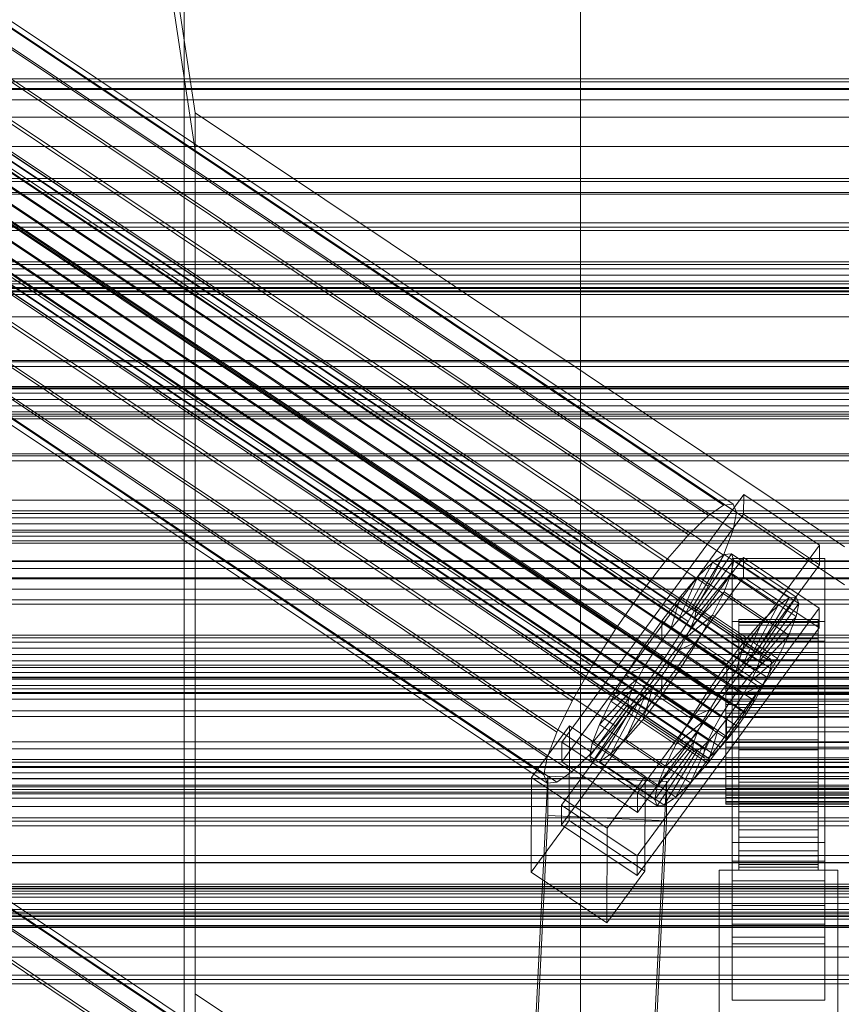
# Model space of a CAD drawing. Header units: millimetres. Extents: x -4395 to 65662, y -65530 to 6847.
# Tile 444 of 656: x -255 to -130, y -32851 to -32702. Entities that reach past the tile are written whole.
import ezdxf

# ---------------------------------------------------------------- set-up
doc = ezdxf.new("R2010")
doc.units = ezdxf.units.MM
for name, color, linetype, lineweight in [('COTAS_P', 1, 'Continuous', 0), ('frontal_C01', 7, 'Continuous', 0), ('frontal_C02', 7, 'Continuous', 0), ('frontal_C03', 7, 'Continuous', 0), ('frontal_C03-dry', 7, 'Continuous', 0), ('frontal_dosificador', 7, 'Continuous', 0), ('frontal_tolva', 7, 'Continuous', 0)]:
    doc.layers.add(name, color=color, linetype=linetype, lineweight=lineweight)
doc.dimstyles.new('R19_100', dxfattribs={"dimtxt": 250, "dimasz": 150, "dimexe": 150, "dimexo": 80, "dimgap": 100, "dimtad": 1, "dimtih": 1, "dimtoh": 1, "dimdsep": 46, "dimcen": 0.09, "dimadec": 0, "dimazin": 0, "dimtfac": 1, "dimtdec": 4, "dimtofl": 0, "dimtmove": 0, "dimatfit": 3, "dimfxl": 1, "dimtolj": 1, "dimtzin": 0, "dimarcsym": 0})

# ---------------------------------------------------------------- blocks, each defined once
blk = doc.blocks.new('DIM_R33_44')
at = {"layer": 'COTAS_P'}
for p, q in [((-150, -32200), (550, -32200)), ((550, -32200), (505, -32350)), ((550, -34800), (550, -32200)), ((550, -32200), (595, -32350)), ((550, -34800), (505, -34650)), ((550, -34800), (595, -34650)), ((-150, -34800), (550, -34800))]:
    blk.add_line(p, q, dxfattribs=at)
blk.add_text('2600 P', height=250, rotation=90, dxfattribs=at).set_placement((450, -33500))

msp = doc.modelspace()

# ---------------------------------------------------------------- linework, layer by layer
at = {"layer": 'frontal_C01'}
for p, q in [((300, -32822.969), (-300, -32822.969)), ((-300, -32846.952), (300, -32846.952))]:
    msp.add_line(p, q, dxfattribs=at)
at = {"layer": 'frontal_C02'}
for p, q in [((-250, -32572.359), (-228.298, -32715.693)), ((-228.298, -32721.423), (-250, -32578.09)), ((-332.629, -32651.839), (-148.32, -32775.094)), ((-331.181, -32651.681), (-146.872, -32774.936)), ((-334.938, -32653.427), (-150.629, -32776.681)), ((-330.692, -32652.964), (-146.383, -32776.219)), ((-356.348, -32656.088), (-142.549, -32799.063)), ((-355.53, -32655.525), (-141.731, -32798.501)), ((-355.017, -32655.469), (-141.218, -32798.445)), ((-354.844, -32655.924), (-141.045, -32798.899)), ((-337.95, -32656.336), (-153.641, -32779.59)), ((-331.197, -32655.6), (-146.887, -32778.855)), ((-357.415, -32657.119), (-143.617, -32800.094)), ((-355.022, -32656.858), (-141.224, -32799.833)), ((-358.659, -32658.547), (-144.861, -32801.523)), ((-355.541, -32658.208), (-141.742, -32801.183)), ((-332.659, -32659.41), (-148.35, -32782.664)), ((-146.196, -32803.252), (-359.995, -32660.277)), ((-356.363, -32659.881), (-142.565, -32802.857)), ((-341.461, -32660.368), (-157.152, -32783.623)), ((-361.332, -32662.189), (-147.533, -32805.165)), ((-357.434, -32661.765), (-143.635, -32804.74)), ((-358.68, -32663.73), (-144.881, -32806.705)), ((-362.578, -32664.154), (-148.779, -32807.129)), ((-160.922, -32788.504), (-345.231, -32665.249)), ((-334.981, -32664.133), (-150.672, -32787.387)), ((-363.648, -32666.037), (-149.85, -32809.013)), ((-360.017, -32665.642), (-146.218, -32808.617)), ((-364.471, -32667.711), (-150.672, -32810.686)), ((-361.352, -32667.371), (-147.554, -32810.347)), ((-365.168, -32669.995), (-151.369, -32812.97)), ((-364.989, -32669.061), (-151.191, -32812.036)), ((-363.664, -32669.831), (-149.865, -32812.806)), ((-362.596, -32668.8), (-148.798, -32811.776)), ((-338.003, -32669.448), (-153.694, -32792.703)), ((-364.995, -32670.449), (-151.196, -32813.425)), ((-364.482, -32670.394), (-150.683, -32813.369)), ((-349.002, -32670.646), (-164.693, -32793.901)), ((-341.52, -32674.993), (-157.211, -32798.248)), ((-352.519, -32676.191), (-168.21, -32799.446)), ((-345.291, -32680.39), (-160.982, -32803.645)), ((-355.541, -32681.507), (-171.232, -32804.761)), ((-357.863, -32686.23), (-173.554, -32809.485)), ((-349.061, -32685.271), (-164.752, -32808.526)), ((-352.572, -32689.304), (-168.263, -32812.558)), ((-359.326, -32690.039), (-175.016, -32813.294)), ((-355.584, -32692.213), (-171.275, -32815.468)), ((-359.83, -32692.675), (-175.521, -32815.93)), ((-357.893, -32693.801), (-173.584, -32817.055)), ((-359.341, -32693.958), (-175.032, -32817.213)), ((300, -32710.552), (-300, -32710.552)), ((342.5, -32712.154), (-342.5, -32712.154)), ((342.5, -32713.727), (-342.5, -32713.727)), ((-130, -32781.429), (-228.298, -32715.693)), ((-228.298, -32715.693), (-228.298, -32849.083)), ((-228.298, -32715.693), (-228.298, -32721.423)), ((342.5, -32716.343), (-342.5, -32716.343)), ((342.5, -32720.822), (-342.5, -32720.822)), ((-228.298, -32854.814), (-228.298, -32721.423)), ((-228.298, -32721.423), (-130, -32787.159)), ((342.5, -32725.655), (-342.5, -32725.655)), ((342.5, -32732.36), (-342.5, -32732.36)), ((-342.5, -32738.674), (342.5, -32738.674)), ((300, -32742.649), (-300, -32742.649)), ((342.5, -32746.583), (-342.5, -32746.583)), ((342.5, -32753.417), (-342.5, -32753.417)), ((300, -32757.351), (-300, -32757.351)), ((342.5, -32761.326), (-342.5, -32761.326)), ((342.5, -32767.64), (-342.5, -32767.64)), ((342.5, -32774.345), (-342.5, -32774.345)), ((-172.809, -32811.002), (-145.277, -32773.479)), ((-145.289, -32776.46), (-145.277, -32773.479)), ((-145.277, -32773.479), (-133.809, -32781.148)), ((-150.629, -32776.681), (-148.32, -32775.094)), ((-148.32, -32775.094), (-146.872, -32774.936)), ((-146.872, -32774.936), (-146.383, -32776.219)), ((-145.289, -32776.46), (-172.821, -32813.982)), ((-153.641, -32779.59), (-150.629, -32776.681)), ((-146.383, -32776.219), (-146.887, -32778.855)), ((-133.821, -32784.129), (-145.289, -32776.46)), ((-146.887, -32778.855), (-148.35, -32782.664)), ((342.5, -32779.178), (-342.5, -32779.178)), ((-157.152, -32783.623), (-153.641, -32779.59)), ((-133.809, -32781.148), (-161.341, -32818.671)), ((-133.809, -32781.148), (-133.821, -32784.129)), ((-172.847, -32820.539), (-145.315, -32783.017)), ((-153.199, -32790.831), (-148.226, -32782.571)), ((-152.686, -32790.776), (-147.143, -32782.453)), ((-148.35, -32782.664), (-150.672, -32787.387)), ((-148.226, -32782.571), (-149.953, -32783.759)), ((-147.143, -32782.453), (-148.226, -32782.571)), ((-148.226, -32782.571), (-138.396, -32789.145)), ((-147.143, -32782.453), (-137.313, -32789.027)), ((-146.777, -32783.413), (-147.143, -32782.453)), ((-147, -32786.171), (-147, -32783.191)), ((-147, -32783.191), (-133, -32783.191)), ((-147, -32829.009), (-147, -32783.191)), ((-145.327, -32785.997), (-145.315, -32783.017)), ((-145.315, -32783.017), (-133.847, -32790.686)), ((-133, -32783.191), (-133, -32786.171)), ((-133, -32783.191), (-133, -32829.009)), ((342.5, -32783.657), (-342.5, -32783.657)), ((-161.353, -32821.651), (-133.821, -32784.129)), ((-160.922, -32788.504), (-157.152, -32783.623)), ((-154.017, -32791.394), (-149.953, -32783.759)), ((-152.513, -32791.23), (-146.777, -32783.413)), ((-149.953, -32783.759), (-152.207, -32785.935)), ((-149.953, -32783.759), (-140.123, -32790.332)), ((-147.155, -32785.385), (-146.777, -32783.413)), ((-146.777, -32783.413), (-136.948, -32789.987)), ((342.5, -32786.273), (-342.5, -32786.273)), ((-332.629, -32785.229), (-148.32, -32908.484)), ((-331.181, -32785.072), (-146.872, -32908.326)), ((-145.327, -32785.997), (-172.859, -32823.52)), ((-155.085, -32792.425), (-152.207, -32785.935)), ((-152.207, -32785.935), (-154.833, -32788.951)), ((-152.692, -32792.164), (-147.155, -32785.385)), ((-152.207, -32785.935), (-142.377, -32792.509)), ((-148.249, -32788.234), (-147.155, -32785.385)), ((-147.155, -32785.385), (-137.325, -32791.958)), ((-133, -32786.171), (-147, -32786.171)), ((-147, -32786.171), (-147, -32831.99)), ((-133.859, -32793.667), (-145.327, -32785.997)), ((-133, -32831.99), (-133, -32786.171)), ((-334.938, -32786.817), (-150.629, -32910.072)), ((-330.692, -32786.355), (-146.383, -32909.609)), ((-150.672, -32787.387), (-153.694, -32792.703)), ((342.5, -32787.846), (-342.5, -32787.846)), ((-331.197, -32788.99), (-146.887, -32912.245)), ((-164.693, -32793.901), (-160.922, -32788.504)), ((-154.833, -32788.951), (-157.653, -32792.603)), ((-156.329, -32793.854), (-154.833, -32788.951)), ((-154.833, -32788.951), (-145.003, -32795.525)), ((-153.21, -32793.514), (-148.249, -32788.234)), ((-149.985, -32791.768), (-148.249, -32788.234)), ((-148.249, -32788.234), (-138.419, -32794.808)), ((-138.396, -32789.145), (-143.369, -32797.405)), ((-137.313, -32789.027), (-142.856, -32797.349)), ((-140.123, -32790.332), (-138.396, -32789.145)), ((-138.396, -32789.145), (-137.313, -32789.027)), ((-137.313, -32789.027), (-136.948, -32789.987)), ((-337.95, -32789.726), (-153.641, -32912.981)), ((300, -32789.448), (-300, -32789.448)), ((-133.847, -32790.686), (-161.379, -32828.208)), ((-153.199, -32790.831), (-152.686, -32790.776)), ((-142.856, -32797.349), (-152.686, -32790.776)), ((-152.686, -32790.776), (-152.513, -32791.23)), ((-140.123, -32790.332), (-144.188, -32797.968)), ((-136.948, -32789.987), (-142.683, -32797.804)), ((-142.377, -32792.509), (-140.123, -32790.332)), ((-136.948, -32789.987), (-137.325, -32791.958)), ((-133.847, -32790.686), (-133.859, -32793.667)), ((-155.085, -32792.425), (-154.017, -32791.394)), ((-154.033, -32795.188), (-149.985, -32791.768)), ((-154.017, -32791.394), (-153.199, -32790.831)), ((-144.188, -32797.968), (-154.017, -32791.394)), ((-152.692, -32792.164), (-153.21, -32793.514)), ((-143.369, -32797.405), (-153.199, -32790.831)), ((-152.513, -32791.23), (-152.692, -32792.164)), ((-142.862, -32798.738), (-152.692, -32792.164)), ((-142.683, -32797.804), (-152.513, -32791.23)), ((-152.246, -32795.744), (-149.985, -32791.768)), ((-149.985, -32791.768), (-140.156, -32798.341)), ((-137.325, -32791.958), (-142.862, -32798.738)), ((-137.325, -32791.958), (-138.419, -32794.808)), ((-332.659, -32792.8), (-148.35, -32916.055)), ((-161.391, -32831.189), (-133.859, -32793.667)), ((-157.653, -32792.603), (-160.474, -32796.64)), ((-157.653, -32792.603), (-157.665, -32795.583)), ((-147.823, -32799.176), (-157.653, -32792.603)), ((-153.694, -32792.703), (-157.211, -32798.248)), ((-156.329, -32793.854), (-155.085, -32792.425)), ((-145.255, -32798.998), (-155.085, -32792.425)), ((-153.21, -32793.514), (-154.033, -32795.188)), ((-143.38, -32800.088), (-153.21, -32793.514)), ((-147, -32795.709), (-147, -32792.729)), ((-147, -32792.729), (-133, -32792.729)), ((-147, -32838.547), (-147, -32792.729)), ((-146, -32802.412), (-146, -32792.42)), ((-146, -32792.42), (-146, -32792.866)), ((-146, -32792.42), (-134, -32792.42)), ((-146, -32793.268), (-146, -32792.42)), ((-146, -32802.623), (-146, -32792.866)), ((-146, -32792.866), (-146, -32794.576)), ((-146, -32792.866), (-134, -32792.866)), ((-146, -32802.814), (-146, -32793.268)), ((-146, -32793.268), (-134, -32793.268)), ((-146, -32795.352), (-146, -32793.268)), ((-142.377, -32792.509), (-145.255, -32798.998)), ((-145.003, -32795.525), (-142.377, -32792.509)), ((-134, -32792.866), (-134, -32792.42)), ((-134, -32792.42), (-134, -32802.412)), ((-134, -32792.42), (-134, -32793.268)), ((-134, -32794.576), (-134, -32792.866)), ((-134, -32792.866), (-134, -32802.623)), ((-134, -32793.268), (-134, -32802.814)), ((-134, -32793.268), (-134, -32795.352)), ((-133, -32792.729), (-133, -32795.709)), ((-133, -32792.729), (-133, -32838.547)), ((-168.21, -32799.446), (-164.693, -32793.901)), ((-157.665, -32795.583), (-156.329, -32793.854)), ((-146.499, -32800.427), (-156.329, -32793.854)), ((-154.033, -32795.188), (-155.103, -32797.071)), ((-144.203, -32801.761), (-154.033, -32795.188)), ((-146, -32803.433), (-146, -32794.576)), ((-146, -32794.576), (-146, -32797.432)), ((-146, -32794.576), (-134, -32794.576)), ((-138.419, -32794.808), (-143.38, -32800.088)), ((-138.419, -32794.808), (-140.156, -32798.341)), ((-134, -32797.432), (-134, -32794.576)), ((-134, -32794.576), (-134, -32803.433)), ((-160.474, -32796.64), (-163.105, -32800.788)), ((-159.001, -32797.495), (-160.474, -32796.64)), ((-160.474, -32796.64), (-150.644, -32803.213)), ((-159.001, -32797.495), (-157.665, -32795.583)), ((-157.665, -32795.583), (-147.835, -32802.157)), ((-155.103, -32797.071), (-152.246, -32795.744)), ((-154.877, -32799.891), (-152.246, -32795.744)), ((-152.246, -32795.744), (-142.416, -32802.317)), ((-147.823, -32799.176), (-145.003, -32795.525)), ((-133, -32795.709), (-147, -32795.709)), ((-147, -32795.709), (-147, -32841.527)), ((-145.003, -32795.525), (-146.499, -32800.427)), ((-146, -32803.801), (-146, -32795.352)), ((-146, -32795.352), (-134, -32795.352)), ((-146, -32798.529), (-146, -32795.352)), ((-134, -32795.352), (-134, -32803.801)), ((-134, -32795.352), (-134, -32798.529)), ((-133, -32841.527), (-133, -32795.709)), ((-157.211, -32798.248), (-160.982, -32803.645)), ((-160.247, -32799.46), (-159.001, -32797.495)), ((-149.171, -32804.069), (-159.001, -32797.495)), ((-155.103, -32797.071), (-156.35, -32799.036)), ((-145.274, -32803.645), (-155.103, -32797.071)), ((-146, -32804.786), (-146, -32797.432)), ((-146, -32797.432), (-146, -32801.241)), ((-146, -32797.432), (-134, -32797.432)), ((-144.188, -32797.968), (-145.255, -32798.998)), ((-143.369, -32797.405), (-144.188, -32797.968)), ((-142.856, -32797.349), (-143.369, -32797.405)), ((-142.862, -32798.738), (-142.683, -32797.804)), ((-142.683, -32797.804), (-142.856, -32797.349)), ((-134, -32801.241), (-134, -32797.432)), ((-134, -32797.432), (-134, -32804.786)), ((-171.232, -32804.761), (-168.21, -32799.446)), ((-160.247, -32799.46), (-163.105, -32800.788)), ((-161.318, -32801.344), (-160.247, -32799.46)), ((-150.417, -32806.034), (-160.247, -32799.46)), ((-156.35, -32799.036), (-157.686, -32800.948)), ((-156.35, -32799.036), (-154.877, -32799.891)), ((-146.52, -32805.609), (-156.35, -32799.036)), ((-150.644, -32803.213), (-147.823, -32799.176)), ((-147.835, -32802.157), (-147.823, -32799.176)), ((-145.255, -32798.998), (-146.499, -32800.427)), ((-146, -32805.306), (-146, -32798.529)), ((-146, -32798.529), (-134, -32798.529)), ((-146, -32802.585), (-146, -32798.529)), ((-140.156, -32798.341), (-144.203, -32801.761)), ((-143.617, -32800.094), (-142.549, -32799.063)), ((-143.38, -32800.088), (-142.862, -32798.738)), ((-142.549, -32799.063), (-141.731, -32798.501)), ((-140.156, -32798.341), (-142.416, -32802.317)), ((-141.731, -32798.501), (-141.218, -32798.445)), ((-141.045, -32798.899), (-141.224, -32799.833)), ((-141.218, -32798.445), (-141.045, -32798.899)), ((-134, -32798.529), (-134, -32805.306)), ((-134, -32798.529), (-134, -32802.585)), ((-163.105, -32800.788), (-165.365, -32804.764)), ((-163.105, -32800.788), (-153.275, -32807.361)), ((-157.686, -32800.948), (-159.022, -32802.678)), ((-157.698, -32803.929), (-154.877, -32799.891)), ((-157.686, -32800.948), (-157.698, -32803.929)), ((-147.856, -32807.522), (-157.686, -32800.948)), ((-154.877, -32799.891), (-145.047, -32806.465)), ((-146.499, -32800.427), (-147.835, -32802.157)), ((-146, -32806.59), (-146, -32801.241)), ((-146, -32801.241), (-146, -32805.742)), ((-146, -32801.241), (-134, -32801.241)), ((-144.861, -32801.523), (-143.617, -32800.094)), ((-144.203, -32801.761), (-143.38, -32800.088)), ((-141.742, -32801.183), (-142.565, -32802.857)), ((-141.224, -32799.833), (-141.742, -32801.183)), ((-134, -32805.742), (-134, -32801.241)), ((-134, -32801.241), (-134, -32806.59)), ((-161.318, -32801.344), (-165.365, -32804.764)), ((-162.14, -32803.017), (-161.318, -32801.344)), ((-151.488, -32807.917), (-161.318, -32801.344)), ((-159.022, -32802.678), (-160.518, -32807.58)), ((-159.022, -32802.678), (-160.266, -32804.106)), ((-149.192, -32809.251), (-159.022, -32802.678)), ((-147.835, -32802.157), (-149.171, -32804.069)), ((-148, -32802.814), (-148, -32802.412)), ((-148, -32802.412), (-148, -32802.623)), ((-148, -32802.412), (148, -32802.412)), ((-148, -32802.623), (-148, -32803.433)), ((-148, -32802.623), (148, -32802.623)), ((-146.196, -32803.252), (-144.861, -32801.523)), ((-146, -32802.623), (-146, -32802.412)), ((-134, -32802.412), (-146, -32802.412)), ((-146, -32802.412), (-146, -32802.814)), ((-146, -32807.227), (-146, -32802.585)), ((-146, -32802.585), (-134, -32802.585)), ((-146, -32807.241), (-146, -32802.585)), ((-146, -32803.433), (-146, -32802.623)), ((-134, -32802.623), (-146, -32802.623)), ((-145.274, -32803.645), (-144.203, -32801.761)), ((-142.416, -32802.317), (-145.274, -32803.645)), ((-142.416, -32802.317), (-145.047, -32806.465)), ((-134, -32802.412), (-134, -32802.623)), ((-134, -32802.814), (-134, -32802.412)), ((-134, -32802.585), (-134, -32807.227)), ((-134, -32802.585), (-134, -32807.241)), ((-134, -32802.623), (-134, -32803.433)), ((300, -32803.649), (-300, -32803.649)), ((-162.14, -32803.017), (-167.102, -32808.297)), ((-160.982, -32803.645), (-164.752, -32808.526)), ((-160.266, -32804.106), (-163.144, -32810.596)), ((-162.659, -32804.367), (-162.14, -32803.017)), ((-152.311, -32809.591), (-162.14, -32803.017)), ((-160.266, -32804.106), (-161.333, -32805.137)), ((-160.518, -32807.58), (-157.698, -32803.929)), ((-150.436, -32810.68), (-160.266, -32804.106)), ((-157.698, -32803.929), (-147.868, -32810.502)), ((-153.275, -32807.361), (-150.644, -32803.213)), ((-150.644, -32803.213), (-149.171, -32804.069)), ((-149.171, -32804.069), (-150.417, -32806.034)), ((-148, -32803.801), (-148, -32802.814)), ((-148, -32802.814), (148, -32802.814)), ((-148, -32803.433), (-148, -32804.786)), ((-148, -32803.433), (148, -32803.433)), ((-148, -32805.306), (-148, -32803.801)), ((-148, -32803.801), (148, -32803.801)), ((-147.533, -32805.165), (-146.196, -32803.252)), ((-146.52, -32805.609), (-145.274, -32803.645)), ((-134, -32802.814), (-146, -32802.814)), ((-146, -32802.814), (-146, -32803.801)), ((-146, -32804.786), (-146, -32803.433)), ((-134, -32803.433), (-146, -32803.433)), ((-134, -32803.801), (-146, -32803.801)), ((-146, -32803.801), (-146, -32805.306)), ((-142.565, -32802.857), (-143.635, -32804.74)), ((-134, -32803.801), (-134, -32802.814)), ((-134, -32803.433), (-134, -32804.786)), ((-134, -32805.306), (-134, -32803.801)), ((-173.554, -32809.485), (-171.232, -32804.761)), ((-162.837, -32805.301), (-168.573, -32813.118)), ((-162.659, -32804.367), (-168.196, -32811.146)), ((-162.151, -32805.7), (-167.125, -32813.96)), ((-165.365, -32804.764), (-167.102, -32808.297)), ((-161.333, -32805.137), (-165.397, -32812.772)), ((-165.365, -32804.764), (-155.535, -32811.337)), ((-162.837, -32805.301), (-162.659, -32804.367)), ((-162.664, -32805.756), (-162.837, -32805.301)), ((-153.008, -32811.875), (-162.837, -32805.301)), ((-162.151, -32805.7), (-162.664, -32805.756)), ((-152.829, -32810.941), (-162.659, -32804.367)), ((-161.333, -32805.137), (-162.151, -32805.7)), ((-152.321, -32812.273), (-162.151, -32805.7)), ((-151.503, -32811.711), (-161.333, -32805.137)), ((-148.779, -32807.129), (-147.533, -32805.165)), ((-148, -32804.786), (-148, -32806.59)), ((-148, -32804.786), (148, -32804.786)), ((-148, -32807.227), (-148, -32805.306)), ((-148, -32805.306), (148, -32805.306)), ((-147.856, -32807.522), (-146.52, -32805.609)), ((-145.047, -32806.465), (-146.52, -32805.609)), ((-146, -32806.59), (-146, -32804.786)), ((-134, -32804.786), (-146, -32804.786)), ((-134, -32805.306), (-146, -32805.306)), ((-146, -32805.306), (-146, -32807.227)), ((-143.635, -32804.74), (-144.881, -32806.705)), ((-134, -32804.786), (-134, -32806.59)), ((-134, -32807.227), (-134, -32805.306)), ((-162.664, -32805.756), (-168.208, -32814.078)), ((-152.835, -32812.329), (-162.664, -32805.756)), ((-153.275, -32807.361), (-150.417, -32806.034)), ((-150.417, -32806.034), (-151.488, -32807.917)), ((-149.85, -32809.013), (-148.779, -32807.129)), ((-148, -32806.59), (-148, -32808.722)), ((-148, -32806.59), (148, -32806.59)), ((-145.047, -32806.465), (-147.868, -32810.502)), ((-144.881, -32806.705), (-146.218, -32808.617)), ((-146, -32805.742), (-146, -32808.722)), ((-134, -32805.742), (-146, -32805.742)), ((-146, -32805.742), (-146, -32810.629)), ((-146, -32808.722), (-146, -32806.59)), ((-134, -32806.59), (-146, -32806.59)), ((-134, -32808.722), (-134, -32805.742)), ((-134, -32810.629), (-134, -32805.742)), ((-134, -32806.59), (-134, -32808.722)), ((-177.394, -32816.361), (-171.658, -32808.544)), ((-171.715, -32822.851), (-171.658, -32808.544)), ((-171.658, -32808.544), (-160.19, -32816.213)), ((-164.752, -32808.526), (-168.263, -32812.558)), ((-167.102, -32808.297), (-168.196, -32811.146)), ((-167.102, -32808.297), (-157.272, -32814.87)), ((-163.144, -32810.596), (-160.518, -32807.58)), ((-160.518, -32807.58), (-150.688, -32814.153)), ((-155.535, -32811.337), (-153.275, -32807.361)), ((-155.535, -32811.337), (-151.488, -32807.917)), ((-151.488, -32807.917), (-152.311, -32809.591)), ((-149.192, -32809.251), (-147.856, -32807.522)), ((-148, -32809.432), (-148, -32807.227)), ((-148, -32807.227), (148, -32807.227)), ((-147.868, -32810.502), (-147.856, -32807.522)), ((-146.218, -32808.617), (-147.554, -32810.347)), ((-134, -32807.227), (-146, -32807.227)), ((-146, -32807.227), (-146, -32809.432)), ((-146, -32809.432), (-146, -32807.241)), ((-146, -32807.241), (-134, -32807.241)), ((-146, -32812.181), (-146, -32807.241)), ((-134, -32809.432), (-134, -32807.227)), ((-134, -32807.241), (-134, -32809.432)), ((-134, -32807.241), (-134, -32812.181)), ((-175.016, -32813.294), (-173.554, -32809.485)), ((-157.272, -32814.87), (-152.311, -32809.591)), ((-152.311, -32809.591), (-152.829, -32810.941)), ((-150.688, -32814.153), (-149.192, -32809.251)), ((-150.672, -32810.686), (-149.85, -32809.013)), ((-150.436, -32810.68), (-149.192, -32809.251)), ((-148, -32808.722), (-148, -32811.037)), ((148, -32808.722), (-148, -32808.722)), ((-148, -32811.772), (-148, -32809.432)), ((-148, -32809.432), (148, -32809.432)), ((-146, -32808.722), (-134, -32808.722)), ((-146, -32811.037), (-146, -32808.722)), ((-134, -32809.432), (-146, -32809.432)), ((-146, -32809.432), (-146, -32811.772)), ((-134, -32808.722), (-134, -32811.037)), ((-134, -32811.772), (-134, -32809.432)), ((-172.809, -32811.002), (-172.821, -32813.982)), ((-161.341, -32818.671), (-172.809, -32811.002)), ((-168.196, -32811.146), (-168.573, -32813.118)), ((-168.196, -32811.146), (-158.366, -32817.72)), ((-165.397, -32812.772), (-163.144, -32810.596)), ((-163.144, -32810.596), (-153.314, -32817.17)), ((-158.366, -32817.72), (-152.829, -32810.941)), ((-157.272, -32814.87), (-155.535, -32811.337)), ((-153.314, -32817.17), (-150.436, -32810.68)), ((-152.829, -32810.941), (-153.008, -32811.875)), ((-151.503, -32811.711), (-150.436, -32810.68)), ((-151.191, -32812.036), (-150.672, -32810.686)), ((-147.868, -32810.502), (-150.688, -32814.153)), ((-147.554, -32810.347), (-148.798, -32811.776)), ((-148, -32811.037), (-148, -32813.377)), ((-148, -32811.037), (148, -32811.037)), ((-146, -32811.037), (-146, -32810.629)), ((-146, -32810.629), (-146, -32815.569)), ((-146, -32810.629), (-134, -32810.629)), ((-146, -32813.377), (-146, -32811.037)), ((-134, -32811.037), (-146, -32811.037)), ((-134, -32815.569), (-134, -32810.629)), ((-134, -32810.629), (-134, -32811.037)), ((-134, -32811.037), (-134, -32813.377)), ((-168.263, -32812.558), (-171.275, -32815.468)), ((-168.573, -32813.118), (-168.208, -32814.078)), ((-168.573, -32813.118), (-158.743, -32819.692)), ((-167.125, -32813.96), (-165.397, -32812.772)), ((-165.397, -32812.772), (-155.567, -32819.346)), ((-158.743, -32819.692), (-153.008, -32811.875)), ((-158.378, -32820.651), (-152.835, -32812.329)), ((-157.295, -32820.533), (-152.321, -32812.273)), ((-155.567, -32819.346), (-151.503, -32811.711)), ((-153.008, -32811.875), (-152.835, -32812.329)), ((-152.835, -32812.329), (-152.321, -32812.273)), ((-152.321, -32812.273), (-151.503, -32811.711)), ((-151.369, -32812.97), (-151.191, -32812.036)), ((-151.196, -32813.425), (-151.369, -32812.97)), ((-149.865, -32812.806), (-150.683, -32813.369)), ((-148.798, -32811.776), (-149.865, -32812.806)), ((-148, -32814.087), (-148, -32811.772)), ((-148, -32811.772), (148, -32811.772)), ((-146, -32811.772), (-146, -32812.181)), ((-134, -32811.772), (-146, -32811.772)), ((-146, -32811.772), (-146, -32814.087)), ((-146, -32812.181), (-134, -32812.181)), ((-146, -32817.068), (-146, -32812.181)), ((-134, -32812.181), (-134, -32811.772)), ((-134, -32814.087), (-134, -32811.772)), ((-134, -32812.181), (-134, -32817.068)), ((-175.521, -32815.93), (-175.016, -32813.294)), ((-172.821, -32813.982), (-161.353, -32821.651)), ((-168.208, -32814.078), (-167.125, -32813.96)), ((-168.208, -32814.078), (-158.378, -32820.651)), ((-167.125, -32813.96), (-157.295, -32820.533)), ((-150.688, -32814.153), (-153.314, -32817.17)), ((-150.683, -32813.369), (-151.196, -32813.425)), ((-148, -32813.377), (-148, -32815.583)), ((-148, -32813.377), (148, -32813.377)), ((-148, -32816.219), (-148, -32814.087)), ((-148, -32814.087), (148, -32814.087)), ((-146, -32815.583), (-146, -32813.377)), ((-146, -32813.377), (-146, -32815.569)), ((-134, -32813.377), (-146, -32813.377)), ((-146, -32814.087), (-146, -32817.068)), ((-134, -32814.087), (-146, -32814.087)), ((-146, -32814.087), (-146, -32816.219)), ((-134, -32815.569), (-134, -32813.377)), ((-134, -32813.377), (-134, -32815.583)), ((-134, -32817.068), (-134, -32814.087)), ((-134, -32816.219), (-134, -32814.087)), ((-175.032, -32817.213), (-175.521, -32815.93)), ((-171.275, -32815.468), (-173.584, -32817.055)), ((-158.366, -32817.72), (-157.272, -32814.87)), ((-148, -32815.583), (-148, -32817.503)), ((-148, -32815.583), (148, -32815.583)), ((-146, -32815.569), (-146, -32820.225)), ((-146, -32815.569), (-134, -32815.569)), ((-146, -32817.503), (-146, -32815.583)), ((-146, -32815.583), (-146, -32820.225)), ((-134, -32815.583), (-146, -32815.583)), ((-134, -32820.225), (-134, -32815.569)), ((-134, -32820.225), (-134, -32815.583)), ((-134, -32815.583), (-134, -32817.503)), ((-177.811, -32875.42), (-174.943, -32816.154)), ((-177.394, -32816.361), (-177.451, -32830.668)), ((-165.926, -32824.03), (-177.394, -32816.361)), ((-173.584, -32817.055), (-175.032, -32817.213)), ((-174.943, -32822.117), (-174.943, -32816.154)), ((-174.943, -32816.154), (-156.962, -32816.947)), ((-160.19, -32816.213), (-165.926, -32824.03)), ((-160.19, -32816.213), (-160.247, -32830.52)), ((-156.962, -32816.947), (-159.83, -32876.213)), ((-156.962, -32816.947), (-156.962, -32822.909)), ((-153.314, -32817.17), (-155.567, -32819.346)), ((-148, -32818.023), (-148, -32816.219)), ((-148, -32816.219), (148, -32816.219)), ((-148, -32817.503), (-148, -32819.009)), ((-148, -32817.503), (148, -32817.503)), ((-146, -32816.219), (-146, -32821.569)), ((-134, -32816.219), (-146, -32816.219)), ((-146, -32816.219), (-146, -32818.023)), ((-146, -32817.068), (-134, -32817.068)), ((-146, -32821.569), (-146, -32817.068)), ((-146, -32819.009), (-146, -32817.503)), ((-146, -32817.503), (-146, -32824.28)), ((-134, -32817.503), (-146, -32817.503)), ((-134, -32821.569), (-134, -32816.219)), ((-134, -32818.023), (-134, -32816.219)), ((-134, -32817.068), (-134, -32821.569)), ((-134, -32824.28), (-134, -32817.503)), ((-134, -32817.503), (-134, -32819.009)), ((-161.353, -32821.651), (-161.341, -32818.671)), ((-158.743, -32819.692), (-158.366, -32817.72)), ((-148, -32819.376), (-148, -32818.023)), ((-148, -32818.023), (148, -32818.023)), ((-148, -32819.009), (-148, -32819.996)), ((-148, -32819.009), (148, -32819.009)), ((-146, -32818.023), (-146, -32825.377)), ((-134, -32818.023), (-146, -32818.023)), ((-146, -32818.023), (-146, -32819.376)), ((-146, -32819.996), (-146, -32819.009)), ((-146, -32819.009), (-146, -32827.457)), ((-134, -32819.009), (-146, -32819.009)), ((-134, -32825.377), (-134, -32818.023)), ((-134, -32819.376), (-134, -32818.023)), ((-134, -32827.457), (-134, -32819.009)), ((-134, -32819.009), (-134, -32819.996)), ((-172.847, -32820.539), (-172.859, -32823.52)), ((-161.379, -32828.208), (-172.847, -32820.539)), ((-158.378, -32820.651), (-158.743, -32819.692)), ((-157.295, -32820.533), (-158.378, -32820.651)), ((-155.567, -32819.346), (-157.295, -32820.533)), ((-148, -32820.186), (-148, -32819.376)), ((-148, -32819.376), (148, -32819.376)), ((-148, -32819.996), (-148, -32820.397)), ((-148, -32819.996), (148, -32819.996)), ((-148, -32820.397), (-148, -32820.186)), ((-148, -32820.186), (148, -32820.186)), ((-148, -32820.397), (148, -32820.397)), ((-146, -32819.376), (-146, -32828.233)), ((-134, -32819.376), (-146, -32819.376)), ((-146, -32819.376), (-146, -32820.186)), ((-146, -32820.397), (-146, -32819.996)), ((-146, -32819.996), (-146, -32829.541)), ((-134, -32819.996), (-146, -32819.996)), ((-146, -32820.186), (-146, -32829.943)), ((-134, -32820.186), (-146, -32820.186)), ((-146, -32820.186), (-146, -32820.397)), ((-146, -32820.225), (-146, -32824.28)), ((-146, -32820.225), (-134, -32820.225)), ((-146, -32820.397), (-146, -32830.389)), ((-134, -32820.397), (-146, -32820.397)), ((-134, -32828.233), (-134, -32819.376)), ((-134, -32820.186), (-134, -32819.376)), ((-134, -32829.541), (-134, -32819.996)), ((-134, -32819.996), (-134, -32820.397)), ((-134, -32829.943), (-134, -32820.186)), ((-134, -32820.397), (-134, -32820.186)), ((-134, -32824.28), (-134, -32820.225)), ((-134, -32830.389), (-134, -32820.397)), ((-177.811, -32881.382), (-174.943, -32822.117)), ((-156.962, -32822.909), (-174.943, -32822.117)), ((-146, -32821.569), (-134, -32821.569)), ((-146, -32825.377), (-146, -32821.569)), ((-134, -32821.569), (-134, -32825.377)), ((-171.715, -32822.851), (-177.451, -32830.668)), ((-172.859, -32823.52), (-161.391, -32831.189)), ((-160.247, -32830.52), (-171.715, -32822.851)), ((-159.83, -32882.175), (-156.962, -32822.909)), ((-165.983, -32838.337), (-165.926, -32824.03)), ((-146, -32824.28), (-146, -32827.457)), ((-146, -32824.28), (-134, -32824.28)), ((-134, -32827.457), (-134, -32824.28)), ((-147, -32840.512), (-147, -32826.206)), ((-147, -32826.206), (-133, -32826.206)), ((-147, -32835.752), (-147, -32826.206)), ((-146, -32825.377), (-134, -32825.377)), ((-146, -32828.233), (-146, -32825.377)), ((-134, -32825.377), (-134, -32828.233)), ((-133, -32826.206), (-133, -32840.512)), ((-133, -32826.206), (-133, -32835.752)), ((-146, -32827.457), (-146, -32829.541)), ((-146, -32827.457), (-134, -32827.457)), ((-134, -32829.541), (-134, -32827.457)), ((-161.391, -32831.189), (-161.379, -32828.208)), ((-133, -32829.009), (-147, -32829.009)), ((-147, -32829.009), (-147, -32831.99)), ((-146, -32828.233), (-134, -32828.233)), ((-146, -32829.943), (-146, -32828.233)), ((-146, -32829.541), (-146, -32830.389)), ((-146, -32829.541), (-134, -32829.541)), ((-134, -32828.233), (-134, -32829.943)), ((-134, -32830.389), (-134, -32829.541)), ((-133, -32831.99), (-133, -32829.009)), ((-177.451, -32830.668), (-165.983, -32838.337)), ((-165.983, -32838.337), (-160.247, -32830.52)), ((-149, -32836.34), (-149, -32830.379)), ((-149, -32830.379), (-131, -32830.379)), ((-149, -32875.815), (-149, -32830.379)), ((-146, -32829.943), (-134, -32829.943)), ((-146, -32830.389), (-146, -32829.943)), ((-146, -32830.389), (-134, -32830.389)), ((-134, -32829.943), (-134, -32830.389)), ((-131, -32830.379), (-131, -32836.34)), ((-131, -32830.379), (-131, -32875.815)), ((-147, -32831.99), (-133, -32831.99)), ((300, -32833.559), (-300, -32833.559)), ((-131, -32836.34), (-149, -32836.34)), ((-149, -32881.776), (-149, -32836.34)), ((-133, -32835.752), (-147, -32835.752)), ((-147, -32835.752), (-147, -32850.058)), ((-133, -32850.058), (-133, -32835.752)), ((-131, -32881.776), (-131, -32836.34)), ((-133, -32838.547), (-147, -32838.547)), ((-147, -32838.547), (-147, -32841.527)), ((-133, -32841.527), (-133, -32838.547)), ((-133, -32840.512), (-147, -32840.512)), ((-147, -32840.512), (-147, -32850.058)), ((-133, -32850.058), (-133, -32840.512)), ((-147, -32841.527), (-133, -32841.527)), ((300, -32846.291), (-300, -32846.291)), ((-130, -32914.819), (-228.298, -32849.083)), ((-228.298, -32849.083), (-228.298, -32982.474)), ((-228.298, -32849.083), (-228.298, -32854.814)), ((-147, -32850.058), (-133, -32850.058))]:
    msp.add_line(p, q, dxfattribs=at)
at = {"layer": 'frontal_C03'}
for p, q in [((1270, -32726.105), (-1230, -32726.105)), ((1270, -32727.786), (-1230, -32727.786)), ((1270, -32728.036), (-1230, -32728.036)), ((1270, -32733.015), (-1230, -32733.015)), ((1270, -32733.505), (-1230, -32733.505)), ((1270, -32738.28), (-1230, -32738.28)), ((1270, -32738.666), (-1230, -32738.666)), ((1270, -32739.332), (-1230, -32739.332)), ((-1230, -32740.264), (1270, -32740.264)), ((1270, -32741.206), (-1230, -32741.206)), ((1270, -32741.591), (-1230, -32741.591)), ((1270, -32742.138), (-1230, -32742.138)), ((1270, -32742.302), (-1230, -32742.302)), ((1270, -32742.804), (-1230, -32742.804)), ((1270, -32743.19), (-1230, -32743.19)), ((1270, -32753.184), (-1230, -32753.184)), ((1270, -32754.089), (-1230, -32754.089)), ((1270, -32757.121), (-1230, -32757.121)), ((1270, -32757.507), (-1230, -32757.507)), ((1270, -32758.173), (-1230, -32758.173)), ((-1230, -32759.105), (1270, -32759.105)), ((1270, -32760.047), (-1230, -32760.047)), ((1270, -32760.979), (-1230, -32760.979)), ((1270, -32761.645), (-1230, -32761.645)), ((1270, -32762.031), (-1230, -32762.031)), ((1270, -32767.349), (-1230, -32767.349)), ((1270, -32768.413), (-1230, -32768.413)), ((1270, -32775.962), (-1230, -32775.962)), ((1270, -32776.348), (-1230, -32776.348)), ((1270, -32777.014), (-1230, -32777.014)), ((-1230, -32777.946), (1270, -32777.946)), ((1270, -32778.888), (-1230, -32778.888)), ((1270, -32779.82), (-1230, -32779.82)), ((1270, -32780.486), (-1230, -32780.486)), ((1270, -32780.872), (-1230, -32780.872)), ((1270, -32783.54), (-1230, -32783.54)), ((1270, -32784.723), (-1230, -32784.723)), ((1270, -32794.803), (-1230, -32794.803)), ((1270, -32795.189), (-1230, -32795.189)), ((1270, -32795.855), (-1230, -32795.855)), ((-1230, -32796.787), (1270, -32796.787)), ((1270, -32797.729), (-1230, -32797.729)), ((1270, -32798.661), (-1230, -32798.661)), ((1270, -32799.327), (-1230, -32799.327)), ((1270, -32799.713), (-1230, -32799.713)), ((1270, -32801.137), (-1230, -32801.137)), ((1515, -32801.25), (-1475, -32801.25)), ((1515, -32801.443), (-1475, -32801.443)), ((-1230, -32802.392), (1270, -32802.392)), ((1515, -32802.903), (-1475, -32802.903)), ((1515, -32803.463), (-1475, -32803.463)), ((1515, -32806.239), (-1475, -32806.239)), ((1515, -32807.111), (-1475, -32807.111)), ((1515, -32810.932), (-1475, -32810.932)), ((1515, -32812.031), (-1475, -32812.031)), ((1270, -32813.644), (-1230, -32813.644)), ((1270, -32814.03), (-1230, -32814.03)), ((1270, -32814.696), (-1230, -32814.696)), ((-1230, -32815.628), (1270, -32815.628)), ((-1475, -32816.523), (1515, -32816.523)), ((1270, -32816.57), (-1230, -32816.57)), ((1270, -32817.502), (-1230, -32817.502)), ((1515, -32817.741), (-1475, -32817.741)), ((1270, -32818.168), (-1230, -32818.168)), ((1270, -32818.554), (-1230, -32818.554)), ((1270, -32819.463), (-1230, -32819.463)), ((1270, -32820.743), (-1230, -32820.743)), ((1515, -32822.465), (-1475, -32822.465)), ((1515, -32823.683), (-1475, -32823.683)), ((1515, -32828.175), (-1475, -32828.175)), ((1515, -32829.274), (-1475, -32829.274)), ((1270, -32832.485), (-1230, -32832.485)), ((1515, -32833.095), (-1475, -32833.095)), ((1515, -32833.967), (-1475, -32833.967)), ((1270, -32832.871), (-1230, -32832.871)), ((1270, -32833.537), (-1230, -32833.537)), ((-1230, -32834.469), (1270, -32834.469)), ((1270, -32835.411), (-1230, -32835.411)), ((1515, -32836.743), (-1475, -32836.743)), ((1270, -32836.343), (-1230, -32836.343)), ((1270, -32837.009), (-1230, -32837.009)), ((1515, -32837.303), (-1475, -32837.303)), ((1270, -32837.395), (-1230, -32837.395)), ((1270, -32837.813), (-1230, -32837.813)), ((1515, -32838.763), (-1475, -32838.763)), ((1515, -32838.956), (-1475, -32838.956)), ((1270, -32839.069), (-1230, -32839.069))]:
    msp.add_line(p, q, dxfattribs=at)
at = {"layer": 'frontal_C03-dry'}
for p, q in [((-1270, -32786.103), (1310, -32786.103)), ((1310, -32790.103), (-1270, -32790.103)), ((1308.75, -32800.472), (-1271.25, -32800.472)), ((-1271.25, -32804.472), (1308.75, -32804.472)), ((1307.5, -32814.84), (-1272.5, -32814.84)), ((-1272.5, -32818.84), (1307.5, -32818.84)), ((1306.25, -32829.209), (-1273.75, -32829.209)), ((-1273.75, -32833.209), (1306.25, -32833.209)), ((1305, -32843.577), (-1275, -32843.577)), ((-1275, -32847.577), (1305, -32847.577))]:
    msp.add_line(p, q, dxfattribs=at)
at = {"layer": 'frontal_dosificador'}
for p, q in [((-230, -33800), (-230, -32240)), ((-170, -33800), (-170, -32240))]:
    msp.add_line(p, q, dxfattribs=at)
at = {"layer": 'frontal_tolva'}
for p, q in [((-1821.5, -32711), (1821.5, -32711)), ((-1725, -32712), (1725, -32712)), ((-1821.5, -32842), (1821.5, -32842))]:
    msp.add_line(p, q, dxfattribs=at)

# ---------------------------------------------------------------- dimensions: what is measured, and where the dimension line sits
at = {"layer": 'COTAS_P'}
dim = msp.add_aligned_dim(p1=(-150, -34800), p2=(-150, -32200), distance=-700, text='<> P', dimstyle='R19_100', dxfattribs=at)
dim.commit()
dim.dimension.update_dxf_attribs({"geometry": 'DIM_R33_44', "text_midpoint": (550, -33500)})

doc.saveas('drawing.dxf')
